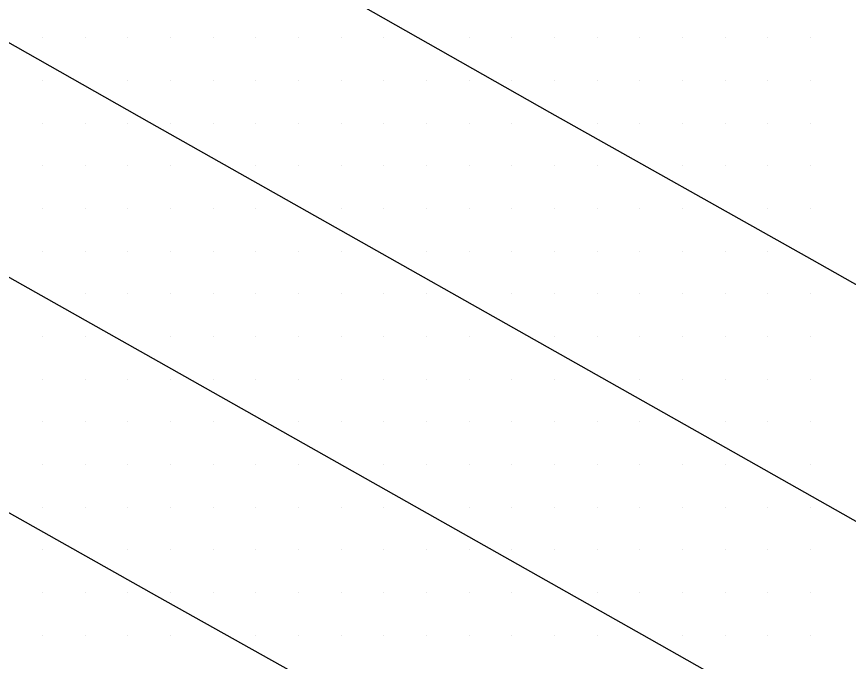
# Model space of a CAD drawing. Extents: x 1762120 to 1766775, y 709485 to 712965.
# Drawn here: x 1765972.23 to 1766020.96, y 710137.21 to 710174.99 of the extents above; entities that cross this region are included whole.
import ezdxf

# ---------------------------------------------------------------- set-up
doc = ezdxf.new("R2010")
doc.units = 0
doc.layers.add('Exist DTM Scan Elevation Point', color=7, linetype='Continuous')
doc.layers.add('Exist Roads EOT', color=7, linetype='Continuous')

msp = doc.modelspace()

# ---------------------------------------------------------------- linework, layer by layer
at = {"layer": 'Exist DTM Scan Elevation Point'}
for p, q in [((1765973.75, 710173.75), (1765973.75, 710173.75)), ((1765976.25, 710173.75), (1765976.25, 710173.75)), ((1765978.75, 710173.75), (1765978.75, 710173.75)), ((1765981.25, 710173.75), (1765981.25, 710173.75)), ((1765983.75, 710173.75), (1765983.75, 710173.75)), ((1765986.25, 710173.75), (1765986.25, 710173.75)), ((1765988.75, 710173.75), (1765988.75, 710173.75)), ((1765991.25, 710173.75), (1765991.25, 710173.75)), ((1765993.75, 710173.75), (1765993.75, 710173.75)), ((1765998.75, 710173.75), (1765998.75, 710173.75)), ((1766001.25, 710173.75), (1766001.25, 710173.75)), ((1766003.75, 710173.75), (1766003.75, 710173.75)), ((1766006.25, 710173.75), (1766006.25, 710173.75)), ((1766008.75, 710173.75), (1766008.75, 710173.75)), ((1766011.25, 710173.75), (1766011.25, 710173.75)), ((1766013.75, 710173.75), (1766013.75, 710173.75)), ((1766016.25, 710173.75), (1766016.25, 710173.75)), ((1766018.75, 710173.75), (1766018.75, 710173.75)), ((1765973.75, 710171.25), (1765973.75, 710171.25)), ((1765978.75, 710171.25), (1765978.75, 710171.25)), ((1765981.25, 710171.25), (1765981.25, 710171.25)), ((1765983.75, 710171.25), (1765983.75, 710171.25)), ((1765986.25, 710171.25), (1765986.25, 710171.25)), ((1765988.75, 710171.25), (1765988.75, 710171.25)), ((1765991.25, 710171.25), (1765991.25, 710171.25)), ((1765993.75, 710171.25), (1765993.75, 710171.25)), ((1765996.25, 710171.25), (1765996.25, 710171.25)), ((1765998.75, 710171.25), (1765998.75, 710171.25)), ((1766001.25, 710171.25), (1766001.25, 710171.25)), ((1766003.75, 710171.25), (1766003.75, 710171.25)), ((1766006.25, 710171.25), (1766006.25, 710171.25)), ((1766008.75, 710171.25), (1766008.75, 710171.25)), ((1766011.25, 710171.25), (1766011.25, 710171.25)), ((1766013.75, 710171.25), (1766013.75, 710171.25)), ((1766016.25, 710171.25), (1766016.25, 710171.25)), ((1766018.75, 710171.25), (1766018.75, 710171.25)), ((1765973.75, 710168.75), (1765973.75, 710168.75)), ((1765976.25, 710168.75), (1765976.25, 710168.75)), ((1765978.75, 710168.75), (1765978.75, 710168.75)), ((1765981.25, 710168.75), (1765981.25, 710168.75)), ((1765983.75, 710168.75), (1765983.75, 710168.75)), ((1765986.25, 710168.75), (1765986.25, 710168.75)), ((1765988.75, 710168.75), (1765988.75, 710168.75)), ((1765991.25, 710168.75), (1765991.25, 710168.75)), ((1765993.75, 710168.75), (1765993.75, 710168.75)), ((1765996.25, 710168.75), (1765996.25, 710168.75)), ((1765998.75, 710168.75), (1765998.75, 710168.75)), ((1766001.25, 710168.75), (1766001.25, 710168.75)), ((1766006.25, 710168.75), (1766006.25, 710168.75)), ((1766008.75, 710168.75), (1766008.75, 710168.75)), ((1766011.25, 710168.75), (1766011.25, 710168.75)), ((1766013.75, 710168.75), (1766013.75, 710168.75)), ((1766016.25, 710168.75), (1766016.25, 710168.75)), ((1766018.75, 710168.75), (1766018.75, 710168.75)), ((1765973.75, 710166.25), (1765973.75, 710166.25)), ((1765976.25, 710166.25), (1765976.25, 710166.25)), ((1765978.75, 710166.25), (1765978.75, 710166.25)), ((1765981.25, 710166.25), (1765981.25, 710166.25)), ((1765986.25, 710166.25), (1765986.25, 710166.25)), ((1765988.75, 710166.25), (1765988.75, 710166.25)), ((1765991.25, 710166.25), (1765991.25, 710166.25)), ((1765993.75, 710166.25), (1765993.75, 710166.25)), ((1765996.25, 710166.25), (1765996.25, 710166.25)), ((1765998.75, 710166.25), (1765998.75, 710166.25)), ((1766001.25, 710166.25), (1766001.25, 710166.25)), ((1766003.75, 710166.25), (1766003.75, 710166.25)), ((1766006.25, 710166.25), (1766006.25, 710166.25)), ((1766011.25, 710166.25), (1766011.25, 710166.25)), ((1766013.75, 710166.25), (1766013.75, 710166.25)), ((1766016.25, 710166.25), (1766016.25, 710166.25)), ((1766018.75, 710166.25), (1766018.75, 710166.25)), ((1765973.75, 710163.75), (1765973.75, 710163.75)), ((1765976.25, 710163.75), (1765976.25, 710163.75)), ((1765978.75, 710163.75), (1765978.75, 710163.75)), ((1765981.25, 710163.75), (1765981.25, 710163.75)), ((1765983.75, 710163.75), (1765983.75, 710163.75)), ((1765986.25, 710163.75), (1765986.25, 710163.75)), ((1765991.25, 710163.75), (1765991.25, 710163.75)), ((1765993.75, 710163.75), (1765993.75, 710163.75)), ((1765996.25, 710163.75), (1765996.25, 710163.75)), ((1765998.75, 710163.75), (1765998.75, 710163.75)), ((1766001.25, 710163.75), (1766001.25, 710163.75)), ((1766003.75, 710163.75), (1766003.75, 710163.75)), ((1766006.25, 710163.75), (1766006.25, 710163.75)), ((1766008.75, 710163.75), (1766008.75, 710163.75)), ((1766011.25, 710163.75), (1766011.25, 710163.75)), ((1766016.25, 710163.75), (1766016.25, 710163.75)), ((1766018.75, 710163.75), (1766018.75, 710163.75)), ((1765973.75, 710161.25), (1765973.75, 710161.25)), ((1765976.25, 710161.25), (1765976.25, 710161.25)), ((1765978.75, 710161.25), (1765978.75, 710161.25)), ((1765981.25, 710161.25), (1765981.25, 710161.25)), ((1765983.75, 710161.25), (1765983.75, 710161.25)), ((1765986.25, 710161.25), (1765986.25, 710161.25)), ((1765988.75, 710161.25), (1765988.75, 710161.25)), ((1765991.25, 710161.25), (1765991.25, 710161.25)), ((1765996.25, 710161.25), (1765996.25, 710161.25)), ((1765998.75, 710161.25), (1765998.75, 710161.25)), ((1766001.25, 710161.25), (1766001.25, 710161.25)), ((1766003.75, 710161.25), (1766003.75, 710161.25)), ((1766006.25, 710161.25), (1766006.25, 710161.25)), ((1766008.75, 710161.25), (1766008.75, 710161.25)), ((1766011.25, 710161.25), (1766011.25, 710161.25)), ((1766013.75, 710161.25), (1766013.75, 710161.25)), ((1766016.25, 710161.25), (1766016.25, 710161.25)), ((1765976.25, 710158.75), (1765976.25, 710158.75)), ((1765978.75, 710158.75), (1765978.75, 710158.75)), ((1765981.25, 710158.75), (1765981.25, 710158.75)), ((1765983.75, 710158.75), (1765983.75, 710158.75)), ((1765986.25, 710158.75), (1765986.25, 710158.75)), ((1765988.75, 710158.75), (1765988.75, 710158.75)), ((1765991.25, 710158.75), (1765991.25, 710158.75)), ((1765993.75, 710158.75), (1765993.75, 710158.75)), ((1765996.25, 710158.75), (1765996.25, 710158.75)), ((1766001.25, 710158.75), (1766001.25, 710158.75)), ((1766003.75, 710158.75), (1766003.75, 710158.75)), ((1766006.25, 710158.75), (1766006.25, 710158.75)), ((1766008.75, 710158.75), (1766008.75, 710158.75)), ((1766011.25, 710158.75), (1766011.25, 710158.75)), ((1766013.75, 710158.75), (1766013.75, 710158.75)), ((1766016.25, 710158.75), (1766016.25, 710158.75)), ((1766018.75, 710158.75), (1766018.75, 710158.75)), ((1765973.757, 710156.25), (1765973.757, 710156.25)), ((1765976.25, 710156.25), (1765976.25, 710156.25)), ((1765981.25, 710156.25), (1765981.25, 710156.25)), ((1765983.75, 710156.25), (1765983.75, 710156.25)), ((1765986.25, 710156.25), (1765986.25, 710156.25)), ((1765988.75, 710156.25), (1765988.75, 710156.25)), ((1765991.25, 710156.25), (1765991.25, 710156.25)), ((1765993.75, 710156.25), (1765993.75, 710156.25)), ((1765996.25, 710156.25), (1765996.25, 710156.25)), ((1765998.75, 710156.25), (1765998.75, 710156.25)), ((1766003.75, 710156.25), (1766003.75, 710156.25)), ((1766006.25, 710156.25), (1766006.25, 710156.25)), ((1766008.75, 710156.25), (1766008.75, 710156.25)), ((1766011.25, 710156.25), (1766011.25, 710156.25)), ((1766013.75, 710156.25), (1766013.75, 710156.25)), ((1766016.25, 710156.25), (1766016.25, 710156.25)), ((1766018.75, 710156.25), (1766018.75, 710156.25)), ((1765973.75, 710153.75), (1765973.75, 710153.75)), ((1765976.25, 710153.75), (1765976.25, 710153.75)), ((1765978.75, 710153.75), (1765978.75, 710153.75)), ((1765981.25, 710153.75), (1765981.25, 710153.75)), ((1765983.75, 710153.75), (1765983.75, 710153.75)), ((1765986.25, 710153.75), (1765986.25, 710153.75)), ((1765988.75, 710153.75), (1765988.75, 710153.75)), ((1765991.25, 710153.75), (1765991.25, 710153.75)), ((1765993.75, 710153.75), (1765993.75, 710153.75)), ((1765996.25, 710153.75), (1765996.25, 710153.75)), ((1765998.75, 710153.75), (1765998.75, 710153.75)), ((1766001.25, 710153.75), (1766001.25, 710153.75)), ((1766003.75, 710153.75), (1766003.75, 710153.75)), ((1766008.75, 710153.75), (1766008.75, 710153.75)), ((1766011.25, 710153.75), (1766011.25, 710153.75)), ((1766013.75, 710153.75), (1766013.75, 710153.75)), ((1766016.25, 710153.75), (1766016.25, 710153.75)), ((1766018.75, 710153.75), (1766018.75, 710153.75)), ((1765973.75, 710151.25), (1765973.75, 710151.25)), ((1765976.25, 710151.25), (1765976.25, 710151.25)), ((1765978.75, 710151.25), (1765978.75, 710151.25)), ((1765981.25, 710151.25), (1765981.25, 710151.25)), ((1765983.75, 710151.25), (1765983.75, 710151.25)), ((1765988.75, 710151.25), (1765988.75, 710151.25)), ((1765991.25, 710151.25), (1765991.25, 710151.25)), ((1765993.75, 710151.25), (1765993.75, 710151.25)), ((1765996.25, 710151.25), (1765996.25, 710151.25)), ((1765998.75, 710151.25), (1765998.75, 710151.25)), ((1766001.25, 710151.25), (1766001.25, 710151.25)), ((1766003.75, 710151.25), (1766003.75, 710151.25)), ((1766006.25, 710151.25), (1766006.25, 710151.25)), ((1766008.75, 710151.25), (1766008.75, 710151.25)), ((1766013.75, 710151.25), (1766013.75, 710151.25)), ((1766016.25, 710151.25), (1766016.25, 710151.25)), ((1766018.75, 710151.25), (1766018.75, 710151.25)), ((1765973.75, 710148.75), (1765973.75, 710148.75)), ((1765976.25, 710148.75), (1765976.25, 710148.75)), ((1765978.75, 710148.75), (1765978.75, 710148.75)), ((1765981.25, 710148.75), (1765981.25, 710148.75)), ((1765983.75, 710148.75), (1765983.75, 710148.75)), ((1765986.25, 710148.75), (1765986.25, 710148.75)), ((1765988.75, 710148.75), (1765988.75, 710148.75)), ((1765993.75, 710148.75), (1765993.75, 710148.75)), ((1765996.25, 710148.75), (1765996.25, 710148.75)), ((1765998.75, 710148.75), (1765998.75, 710148.75)), ((1766001.25, 710148.75), (1766001.25, 710148.75)), ((1766003.75, 710148.75), (1766003.75, 710148.75)), ((1766006.25, 710148.75), (1766006.25, 710148.75)), ((1766008.75, 710148.75), (1766008.75, 710148.75)), ((1766011.25, 710148.75), (1766011.25, 710148.75)), ((1766013.75, 710148.75), (1766013.75, 710148.75)), ((1766018.75, 710148.75), (1766018.75, 710148.75)), ((1765973.75, 710146.25), (1765973.75, 710146.25)), ((1765976.25, 710146.25), (1765976.25, 710146.25)), ((1765978.75, 710146.25), (1765978.75, 710146.25)), ((1765981.25, 710146.25), (1765981.25, 710146.25)), ((1765983.75, 710146.25), (1765983.75, 710146.25)), ((1765986.25, 710146.25), (1765986.25, 710146.25)), ((1765988.75, 710146.25), (1765988.75, 710146.25)), ((1765991.25, 710146.25), (1765991.25, 710146.25)), ((1765993.75, 710146.25), (1765993.75, 710146.25)), ((1765998.75, 710146.25), (1765998.75, 710146.25)), ((1766001.25, 710146.25), (1766001.25, 710146.25)), ((1766003.75, 710146.25), (1766003.75, 710146.25)), ((1766006.25, 710146.25), (1766006.25, 710146.25)), ((1766008.75, 710146.25), (1766008.75, 710146.25)), ((1766011.25, 710146.25), (1766011.25, 710146.25)), ((1766013.75, 710146.25), (1766013.75, 710146.25)), ((1766016.25, 710146.25), (1766016.25, 710146.25)), ((1766018.75, 710146.25), (1766018.75, 710146.25)), ((1765973.75, 710143.75), (1765973.75, 710143.75)), ((1765978.75, 710143.75), (1765978.75, 710143.75)), ((1765981.25, 710143.75), (1765981.25, 710143.75)), ((1765983.75, 710143.75), (1765983.75, 710143.75)), ((1765986.25, 710143.75), (1765986.25, 710143.75)), ((1765988.75, 710143.75), (1765988.75, 710143.75)), ((1765991.25, 710143.75), (1765991.25, 710143.75)), ((1765993.75, 710143.75), (1765993.75, 710143.75)), ((1765996.25, 710143.75), (1765996.25, 710143.75)), ((1765998.75, 710143.75), (1765998.75, 710143.75)), ((1766001.25, 710143.75), (1766001.25, 710143.75)), ((1766003.75, 710143.75), (1766003.75, 710143.75)), ((1766006.25, 710143.75), (1766006.25, 710143.75)), ((1766008.75, 710143.75), (1766008.75, 710143.75)), ((1766011.25, 710143.75), (1766011.25, 710143.75)), ((1766013.75, 710143.75), (1766013.75, 710143.75)), ((1766016.25, 710143.75), (1766016.25, 710143.75)), ((1766018.75, 710143.75), (1766018.75, 710143.75)), ((1765973.75, 710141.25), (1765973.75, 710141.25)), ((1765976.25, 710141.25), (1765976.25, 710141.25)), ((1765978.75, 710141.25), (1765978.75, 710141.25)), ((1765981.25, 710141.25), (1765981.25, 710141.25)), ((1765983.75, 710141.25), (1765983.75, 710141.25)), ((1765986.25, 710141.25), (1765986.25, 710141.25)), ((1765988.75, 710141.25), (1765988.75, 710141.25)), ((1765991.25, 710141.25), (1765991.25, 710141.25)), ((1765993.75, 710141.25), (1765993.75, 710141.25)), ((1765996.25, 710141.25), (1765996.25, 710141.25)), ((1765998.75, 710141.25), (1765998.75, 710141.25)), ((1766001.25, 710141.25), (1766001.25, 710141.25)), ((1766006.25, 710141.25), (1766006.25, 710141.25)), ((1766008.75, 710141.25), (1766008.75, 710141.25)), ((1766011.25, 710141.25), (1766011.25, 710141.25)), ((1766013.75, 710141.25), (1766013.75, 710141.25)), ((1766016.25, 710141.25), (1766016.25, 710141.25)), ((1766018.75, 710141.25), (1766018.75, 710141.25)), ((1765973.75, 710138.75), (1765973.75, 710138.75)), ((1765976.25, 710138.75), (1765976.25, 710138.75)), ((1765978.75, 710138.75), (1765978.75, 710138.75)), ((1765981.25, 710138.75), (1765981.25, 710138.75)), ((1765986.25, 710138.75), (1765986.25, 710138.75)), ((1765988.75, 710138.75), (1765988.75, 710138.75)), ((1765991.25, 710138.75), (1765991.25, 710138.75)), ((1765993.75, 710138.75), (1765993.75, 710138.75)), ((1765996.25, 710138.75), (1765996.25, 710138.75)), ((1765998.75, 710138.75), (1765998.75, 710138.75)), ((1766001.25, 710138.75), (1766001.25, 710138.75)), ((1766003.75, 710138.75), (1766003.75, 710138.75)), ((1766006.25, 710138.75), (1766006.25, 710138.75)), ((1766011.25, 710138.75), (1766011.25, 710138.75)), ((1766013.75, 710138.75), (1766013.75, 710138.75)), ((1766016.25, 710138.75), (1766016.25, 710138.75)), ((1766018.75, 710138.75), (1766018.75, 710138.75))]:
    msp.add_line(p, q, dxfattribs=at)
at = {"layer": 'Exist Roads EOT'}
for points in [[(1765865.816, 710246.822), (1765880.396, 710238.926), (1765893.801, 710231.585), (1765904.537, 710225.442), (1765921.93, 710215.688), (1765949.65, 710199.952), (1765974.936, 710185.589), (1766003.454, 710169.389), (1766018.818, 710160.747), (1766053.428, 710141.183), (1766063.536, 710135.357), (1766079.705, 710126.204), (1766114.763, 710106.422), (1766126.988, 710099.493)], [(1765856.712, 710238.409), (1765882.783, 710223.806), (1765891.469, 710218.902), (1765899.944, 710214.14), (1765935.194, 710194.223), (1765955.977, 710182.431), (1765979.988, 710168.811), (1766013.753, 710149.744), (1766047.065, 710130.906), (1766078.47, 710113.148), (1766108.131, 710096.362), (1766120.887, 710089.127)], [(1765846.611, 710230.164), (1765871.962, 710215.946), (1765880.916, 710210.876), (1765895.026, 710202.934), (1765917.857, 710190.111), (1765948.058, 710173.087), (1765981.3, 710154.358), (1766009.281, 710138.551), (1766044.11, 710118.82), (1766069.074, 710104.658), (1766087.722, 710094.123), (1766090.985, 710092.082), (1766096.878, 710088.396), (1766101.754, 710084.835), (1766107.633, 710080.235), (1766110.247, 710078.019), (1766113.167, 710075.404)], [(1765838.858, 710220.754), (1765849.507, 710214.756), (1765864.864, 710206.046), (1765878.066, 710198.693), (1765891.516, 710191.071), (1765901.573, 710185.421), (1765911.773, 710179.62), (1765945.603, 710160.651), (1765980.423, 710141.051), (1766004.576, 710127.531), (1766041.315, 710106.78), (1766063.18, 710094.382), (1766075.614, 710087.182), (1766085.451, 710081.425), (1766090.461, 710078.177), (1766095.139, 710074.82), (1766099.906, 710071.017), (1766104.33, 710067.365), (1766107.229, 710064.744)]]:
    msp.add_lwpolyline(points, dxfattribs=at)

doc.saveas('drawing.dxf')
